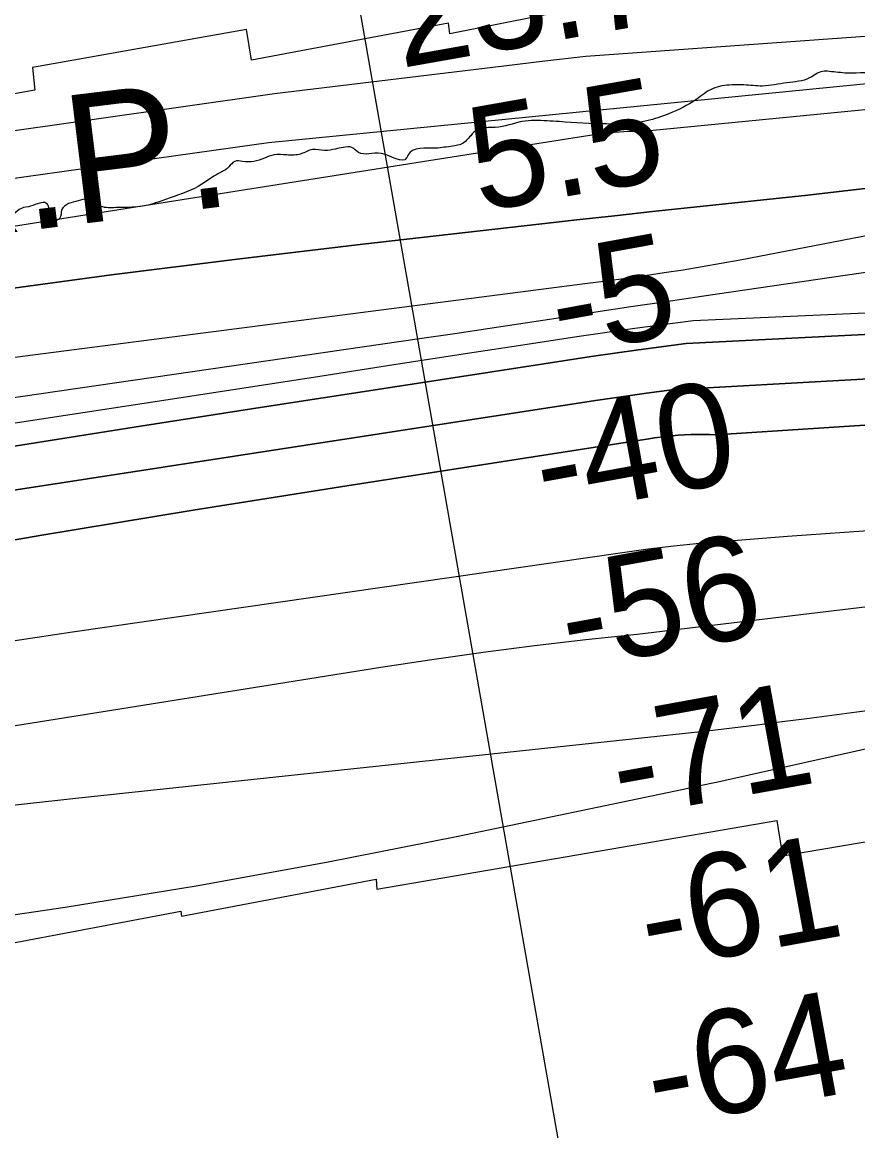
# Model space of a CAD drawing. Extents: x 3355677 to 3393573, y 612928 to 638357.
# Drawn here: x 3360838 to 3361376, y 623597 to 624311 of the extents above; entities that cross this region are included whole.
import ezdxf

# ---------------------------------------------------------------- set-up
doc = ezdxf.new("R2010")
doc.units = 0
for name, color, linetype in [('V-RIVR-EDGE', 7, 'Continuous'), ('V-RIVR-RANG', 7, 'Continuous'), ('V-RRAP-RVMT', 7, 'Continuous'), ('V-TOPO-DPTH', 7, 'Continuous'), ('V-TOPO-MAJR', 7, 'Continuous'), ('V-TOPO-MINR', 7, 'Continuous'), ('V-TOPO-WATR', 7, 'Continuous'), ('V-TOPO-WATR-IDEN', 7, 'Continuous')]:
    doc.layers.add(name, color=color, linetype=linetype)

msp = doc.modelspace()

# ---------------------------------------------------------------- linework, layer by layer
at = {"layer": 'V-RIVR-EDGE'}
msp.add_spline([(3361514.44, 624269.89), (3361505.29, 624274.49), (3361502.13, 624278.38), (3361496.5, 624283.32), (3361490.86, 624284.4), (3361483.11, 624283.01), (3361475.71, 624283.73), (3361471.48, 624284.44), (3361467.96, 624284.45), (3361456.33, 624283.78), (3361443.64, 624283.1), (3361441.52, 624281.35), (3361438.7, 624277.83), (3361435.52, 624275.02), (3361428.12, 624276.09), (3361404.52, 624278.97), (3361392.19, 624279), (3361369.28, 624278), (3361357.65, 624279.09), (3361353.42, 624279.1), (3361344.96, 624274.89), (3361330.5, 624271.75), (3361314.64, 624269.68), (3361302.66, 624270.41), (3361294.91, 624270.43), (3361282.57, 624268), (3361271.98, 624260.98), (3361254.34, 624251.86), (3361240.23, 624247.31), (3361214.15, 624245.26), (3361183.85, 624246.75), (3361168, 624247.49), (3361159.89, 624246.81), (3361142.62, 624242.97), (3361130.98, 624241.59), (3361126.75, 624237.73), (3361121.09, 624232.45), (3361115.1, 624231.06), (3361104.17, 624229.68), (3361086.54, 624225.49), (3361085.48, 624223.38), (3361069.28, 624226.24), (3361054.48, 624226.98), (3361050.26, 624230.16), (3361044.62, 624230.18), (3361039.69, 624229.13), (3361032.64, 624228.09), (3361024.89, 624228.82), (3361017.48, 624226.01), (3361008.32, 624225.33), (3361000.21, 624225.35), (3360993.86, 624223.25), (3360987.16, 624221.16), (3360979.76, 624221.17), (3360974.83, 624221.19), (3360970.95, 624217.67), (3360961.42, 624211.71), (3360953.65, 624206.44), (3360933.19, 624197.68), (3360914.15, 624192.09), (3360899.35, 624191.42), (3360889.84, 624191.8), (3360884.91, 624193.92), (3360879.98, 624196.76), (3360873.99, 624195.71), (3360867.64, 624193.97), (3360863.4, 624190.1), (3360861.98, 624184.47), (3360860.22, 624183.41), (3360856.35, 624186.59), (3360853.19, 624194.35), (3360849.32, 624194.36), (3360843.32, 624192.27), (3360837.33, 624190.87), (3360827.09, 624183.5), (3360817.94, 624185.63), (3360808.42, 624186.01), (3360798.56, 624186.39), (3360778.83, 624187.84), (3360764.74, 624188.94), (3360749.6, 624196.37), (3360743.61, 624196.04), (3360737.61, 624193.94), (3360733.38, 624190.42), (3360729.85, 624187.26), (3360722.45, 624187.98), (3360715.04, 624183.77), (3360710.8, 624178.85), (3360709.37, 624171.81), (3360707.61, 624170.75), (3360706.2, 624171.81), (3360704.45, 624175.34), (3360701.63, 624175.35), (3360697.04, 624173.95), (3360686.1, 624168.34), (3360670.24, 624164.5), (3360654.72, 624159.61), (3360651.53, 624152.92), (3360649.4, 624145.88), (3360643.4, 624140.61), (3360635.64, 624137.81), (3360619.77, 624133.62), (3360602.5, 624130.84), (3360598.28, 624134.02), (3360592.64, 624134.39), (3360586.31, 624138.63), (3360582.08, 624137.94), (3360579.96, 624136.18), (3360577.13, 624133.37), (3360572.55, 624131.62), (3360557.38, 624126.02), (3360549.27, 624121.46), (3360543.98, 624122.88), (3360536.59, 624123.96), (3360531.66, 624125.03), (3360517.21, 624124.36), (3360513.68, 624122.61), (3360509.09, 624117.33), (3360507.31, 624113.46), (3360505.2, 624114.87), (3360503.1, 624120.16), (3360501.7, 624123.34), (3360498.18, 624126.52), (3360493.96, 624128.64), (3360487.97, 624128.31), (3360484.44, 624126.91), (3360481.61, 624122.68), (3360480.2, 624120.93), (3360474.92, 624122), (3360470.7, 624125.18), (3360467.88, 624125.19), (3360464.35, 624122.02), (3360462.58, 624121.67), (3360453.42, 624122.4), (3360450.96, 624125.23), (3360445.68, 624125.24), (3360433.34, 624124.92), (3360428.75, 624118.59), (3360418.51, 624111.56), (3360414.28, 624111.22), (3360406.89, 624113.36), (3360402.31, 624114.78), (3360384.34, 624113.76), (3360367.07, 624113.45), (3360356.84, 624108.9), (3360349.79, 624109.62), (3360346.97, 624108.22), (3360348.73, 624105.39), (3360339.21, 624104.71), (3360330.04, 624103.33), (3360323.7, 624102.28), (3360314.53, 624099.14), (3360304.29, 624091.76), (3360297.23, 624085.44), (3360293.35, 624084.39), (3360284.89, 624084.41), (3360277.49, 624081.96), (3360270.42, 624075.64), (3360261.61, 624074.95), (3360247.16, 624072.87), (3360240.81, 624071.48), (3360239.05, 624069.72), (3360233.76, 624068.33), (3360226.36, 624067.64), (3360221.42, 624065.89), (3360216.13, 624062.03), (3360205.9, 624058.53), (3360193.91, 624056.09), (3360182.99, 624056.82), (3360175.6, 624060.37), (3360170.68, 624067.07), (3360164.7, 624068.85), (3360159.06, 624069.57), (3360155.18, 624066.76), (3360150.23, 624063.6), (3360142.12, 624060.8), (3360130.15, 624062.94), (3360120.65, 624067.55), (3360111.49, 624070.04), (3360097.04, 624070.07), (3360088.59, 624070.1), (3360080.48, 624069.76), (3360074.12, 624062.38), (3360068.12, 624057.81), (3360065.28, 624051.83), (3360064.92, 624048.66), (3360062.45, 624045.14), (3360043.76, 624042.02), (3360040.96, 624046.96), (3360038.49, 624046.96), (3360027.57, 624046.64), (3360017, 624046.66), (3360013.11, 624043.15), (3360010.63, 624037.16), (3360007.45, 624036.12), (3359997.94, 624035.79), (3359994.05, 624031.92), (3359991.94, 624030.16), (3359971.14, 624027.75), (3359957.04, 624025.32), (3359951.76, 624029.56), (3359947.89, 624028.86), (3359938.72, 624026.42), (3359933.07, 624023.26), (3359913.34, 624024.37), (3359897.83, 624021.23), (3359873.86, 624017.07), (3359845.31, 624014.67), (3359831.21, 624014), (3359823.11, 624016.84), (3359811.84, 624015.81), (3359808.3, 624011.24), (3359802.67, 624012.31), (3359800.91, 624013.37), (3359796.69, 624016.2), (3359795.11, 624016.82)], degree=3, dxfattribs=at)
at = {"layer": 'V-RIVR-RANG'}
msp.add_line((3360953.77, 624896.24), (3361186.66, 623570.54), dxfattribs=at)
at = {"layer": 'V-RRAP-RVMT'}
for p, q in [((3361240.65, 624328.72), (3361113.33, 624303.3)), ((3360982.25, 624306.16), (3360844.41, 624281.59)), ((3360985.53, 624286.31), (3360982.25, 624306.16)), ((3361112.54, 624310.18), (3360985.53, 624286.31)), ((3361113.33, 624303.3), (3361112.54, 624310.18)), ((3360844.41, 624281.59), (3360846.09, 624267)), ((3360846.09, 624267), (3360719.11, 624244.23)), ((3361327.59, 623773.84), (3361586.5, 623818.16)), ((3361066.37, 623752.44), (3361323.95, 623796.59)), ((3361323.95, 623796.59), (3361327.59, 623773.84)), ((3360940.55, 623735.03), (3361065.8, 623758.84)), ((3361065.8, 623758.84), (3361066.37, 623752.44)), ((3360706.68, 623694.14), (3360940.05, 623738.33)), ((3360940.05, 623738.33), (3360940.55, 623735.03))]:
    msp.add_line(p, q, dxfattribs=at)
at = {"layer": 'V-TOPO-DPTH'}
for points in [[(3363438.75, 624561.93), (3362696.57, 624544.03), (3362691.94, 624543.43), (3362687.32, 624542.74), (3362682.73, 624541.89), (3362678.16, 624540.93), (3362647.77, 624534.05), (3362126.55, 624381.39), (3362082.29, 624368.99), (3362037.89, 624357.14), (3361993.38, 624345.64), (3361928.91, 624329.41), (3361916.54, 624326.45), (3361904.12, 624323.7), (3361891.64, 624321.25), (3360996.53, 624233.01)], [(3360814.57, 624137.21), (3360895.41, 624148.09), (3360976.34, 624158.21), (3361057.33, 624167.83), (3361170.65, 624180.75), (3361195.04, 624183.5), (3361219.43, 624186.2), (3361243.84, 624188.84), (3361268.24, 624191.43), (3361341.89, 624199.14), (3361403.03, 624206.2), (3361464.05, 624214.12), (3361524.89, 624223.34), (3361585.61, 624233.42), (3361852.54, 624280.68)], [(3360814.57, 624137.21), (3360895.41, 624148.09), (3360976.34, 624158.21), (3361057.33, 624167.83), (3361170.65, 624180.75), (3361195.04, 624183.5), (3361219.43, 624186.2), (3361243.84, 624188.84), (3361268.24, 624191.43), (3361341.89, 624199.14), (3361403.03, 624206.2), (3361464.05, 624214.12), (3361524.89, 624223.34), (3361585.61, 624233.42), (3361852.54, 624280.68)], [(3360996.53, 624233.01), (3359804.18, 624065.89), (3359795.01, 624064.69), (3359795.15, 624002.04)], [(3361788.07, 624209.1), (3361275.44, 624134.18), (3361252.71, 624130.82), (3361230, 624127.42), (3361207.29, 624123.97), (3361184.58, 624120.48), (3361161.88, 624117), (3361139.17, 624113.55), (3361116.45, 624110.18), (3361093.72, 624106.84), (3360445.16, 624012.63)], [(3361788.07, 624209.1), (3361275.44, 624134.18), (3361252.71, 624130.82), (3361230, 624127.42), (3361207.29, 624123.97), (3361184.58, 624120.48), (3361161.88, 624117), (3361139.17, 624113.55), (3361116.45, 624110.18), (3361093.72, 624106.84), (3360445.16, 624012.63)], [(3359795.29, 623935.24), (3359795.45, 623861.1), (3359866.75, 623874.16), (3359952.35, 623889.71), (3360037.97, 623905.09), (3360123.64, 623920.21), (3360209.34, 623935.15), (3360388.45, 623966.11), (3360414.53, 623970.57), (3360440.61, 623974.96), (3360466.72, 623979.25), (3360492.83, 623983.47), (3360747.64, 624024.2), (3360828.81, 624037.11), (3360909.99, 624049.93), (3360991.2, 624062.62), (3361072.41, 624075.22), (3361173.89, 624090.89), (3361204.4, 624095.45), (3361234.93, 624099.82), (3361265.51, 624103.9), (3361951.02, 624138.45)], [(3361951.02, 624138.45), (3361265.51, 624103.9), (3361234.93, 624099.82), (3361204.4, 624095.45), (3361173.89, 624090.89), (3361072.41, 624075.22), (3360991.2, 624062.62), (3360909.99, 624049.93), (3360828.81, 624037.11), (3360747.64, 624024.2), (3360492.83, 623983.47), (3360466.72, 623979.25), (3360440.61, 623974.96), (3360414.53, 623970.57), (3360388.45, 623966.11), (3360209.34, 623935.15), (3360123.64, 623920.21), (3360037.97, 623905.09), (3359952.35, 623889.71), (3359866.75, 623874.16), (3359795.45, 623861.1)], [(3359795.45, 623861.1), (3359795.56, 623812.78), (3359849.63, 623824.96), (3359885.16, 623832.83), (3359920.72, 623840.54), (3359956.34, 623848), (3359991.99, 623855.29), (3360421.99, 623941.72), (3360433.67, 623944.01), (3360445.36, 623946.23), (3360457.08, 623948.33), (3360468.81, 623950.37), (3360559.41, 623965.63), (3360616.47, 623975.12), (3360673.56, 623984.45), (3360730.68, 623993.54), (3360787.83, 624002.47), (3361207.22, 624067.1), (3361223.58, 624069.54), (3361239.96, 624071.86), (3361256.36, 624074.02), (3361948, 624112.64)], [(3359797.97, 622708.4), (3359795.56, 623812.78), (3359849.63, 623824.96), (3359885.16, 623832.83), (3359920.72, 623840.54), (3359956.34, 623848), (3359991.99, 623855.29), (3360421.99, 623941.72), (3360433.67, 623944.01), (3360445.36, 623946.23), (3360457.08, 623948.33), (3360468.81, 623950.37), (3360559.41, 623965.63), (3360616.47, 623975.12), (3360673.56, 623984.45), (3360730.68, 623993.54), (3360787.83, 624002.47), (3361207.22, 624067.1), (3361223.58, 624069.54), (3361239.96, 624071.86), (3361256.36, 624074.02), (3361948, 624112.64)], [(3361952.98, 624088.39), (3361284.66, 624045.17), (3361280.63, 624045.23), (3361276.59, 624045.28), (3361272.56, 624045.33), (3361268.52, 624045.3), (3361264.5, 624045.17), (3361260.48, 624044.88), (3361256.47, 624044.49), (3361248.74, 624043.58), (3361245.13, 624043.12), (3361241.53, 624042.59), (3361047.07, 624012.31), (3360948.1, 623996.51), (3360849.22, 623980.22), (3360750.46, 623963.17)], [(3360750.46, 623963.17), (3360849.22, 623980.22), (3360948.1, 623996.51), (3361047.07, 624012.31), (3361241.53, 624042.59), (3361245.13, 624043.12), (3361248.74, 624043.58), (3361256.47, 624044.49), (3361260.48, 624044.88), (3361264.5, 624045.17), (3361268.52, 624045.3), (3361272.56, 624045.33), (3361276.59, 624045.28), (3361280.63, 624045.23), (3361284.66, 624045.17), (3361952.98, 624088.39)]]:
    msp.add_lwpolyline(points, dxfattribs=at)
at = {"layer": 'V-TOPO-MAJR'}
msp.add_lwpolyline([(3361963.5, 624036.77), (3361440.92, 623987.22), (3361367.55, 623982.2), (3361330.89, 623979.49), (3361290.72, 623976.42), (3361274.16, 623974.99), (3361257.62, 623973.33), (3361241.12, 623971.34), (3361224.65, 623969.13), (3360870.18, 623917.94), (3360801.85, 623907.7)], dxfattribs=at)
at = {"layer": 'V-TOPO-MINR'}
for points in [[(3363466.65, 624618.02), (3362711.03, 624564.39), (3362697.14, 624562.58), (3362683.3, 624560.47), (3362669.54, 624557.91), (3362655.83, 624555.04), (3362564.64, 624534.39), (3362505.58, 624520.2), (3361932.99, 624347.33), (3361910.12, 624341.57), (3361905.73, 624340.52), (3361901.32, 624339.54), (3361896.89, 624338.67), (3361201.02, 624288.65), (3361174.52, 624285.64), (3361148.03, 624282.52), (3361000.47, 624264.61)], [(3363438.75, 624561.93), (3362696.57, 624544.03), (3362691.94, 624543.43), (3362687.32, 624542.74), (3362682.73, 624541.89), (3362678.16, 624540.93), (3362647.77, 624534.05), (3362126.55, 624381.39), (3362082.29, 624368.99), (3362037.89, 624357.14), (3361993.38, 624345.64), (3361928.91, 624329.41), (3361916.54, 624326.45), (3361904.12, 624323.7), (3361891.64, 624321.25), (3360996.53, 624233.01)], [(3361886.38, 624303.82), (3361242.18, 624240.8), (3361238.87, 624240.66), (3361235.55, 624240.54), (3361232.24, 624240.43), (3361228.93, 624240.33), (3361225.4, 624240.2), (3361222.31, 624240.03), (3361219.23, 624239.78), (3361216.15, 624239.47), (3361212.38, 624239.06), (3361208.81, 624238.6), (3361207.62, 624238.42), (3361095.81, 624220.87), (3361038.72, 624211.89), (3360981.63, 624202.9), (3360924.54, 624193.88), (3360867.46, 624184.85), (3360424.41, 624114.62)], [(3361912.6, 624275.69), (3361300.44, 624157.66), (3361288.2, 624155.4), (3361275.94, 624153.23), (3361263.66, 624151.21), (3361251.36, 624149.29), (3361239.04, 624147.49), (3361226.72, 624145.73), (3361214.38, 624144.05), (3361202.04, 624142.42), (3360655.16, 624071.91)], [(3361000.47, 624264.61), (3359794.95, 624093.1)], [(3360996.53, 624233.01), (3359795.01, 624064.69)], [(3361788.07, 624209.1), (3361275.44, 624134.18), (3361252.71, 624130.82), (3361230, 624127.42), (3361207.29, 624123.97), (3361184.58, 624120.48), (3361161.88, 624117), (3361139.17, 624113.55), (3361116.45, 624110.18), (3361093.72, 624106.84), (3360445.16, 624012.63)], [(3361911.39, 624146.98), (3361269.97, 624118.51), (3361232.48, 624113.47), (3361195.04, 624108.08), (3361157.64, 624102.47), (3361128.92, 624098.03), (3361077.18, 624090.05), (3361025.43, 624082.07), (3360973.68, 624074.12), (3360921.93, 624066.19), (3360507.06, 624002.67), (3360472.43, 623997.35), (3360437.8, 623992.01), (3360403.17, 623986.64), (3360368.55, 623981.25), (3360325.29, 623974.49), (3360269.04, 623965.72), (3360212.78, 623956.97), (3360156.52, 623948.26), (3360100.26, 623939.58), (3359795.39, 623892.63)], [(3361951.02, 624138.45), (3361265.51, 624103.9), (3361234.93, 624099.82), (3361204.4, 624095.45), (3361173.89, 624090.89), (3361072.41, 624075.22), (3360991.2, 624062.62), (3360909.99, 624049.93), (3360828.81, 624037.11), (3360747.64, 624024.2), (3360492.83, 623983.47), (3360466.72, 623979.25), (3360440.61, 623974.96), (3360414.53, 623970.57), (3360388.45, 623966.11), (3360209.34, 623935.15), (3360123.64, 623920.21), (3360037.97, 623905.09), (3359952.35, 623889.71), (3359866.75, 623874.16), (3359795.45, 623861.1)], [(3361948, 624112.64), (3361256.36, 624074.02), (3361239.96, 624071.86), (3361223.58, 624069.54), (3361207.22, 624067.1), (3360787.83, 624002.47), (3360730.68, 623993.54), (3360673.56, 623984.45), (3360616.47, 623975.12), (3360559.41, 623965.63), (3360468.81, 623950.37), (3360457.08, 623948.33), (3360445.36, 623946.23), (3360433.67, 623944.01), (3360421.99, 623941.72), (3359991.99, 623855.29), (3359956.34, 623848), (3359920.72, 623840.54), (3359885.16, 623832.83), (3359849.63, 623824.96), (3359795.56, 623812.78)], [(3360750.46, 623963.17), (3360849.22, 623980.22), (3360948.1, 623996.51), (3361047.07, 624012.31), (3361241.53, 624042.59), (3361245.13, 624043.12), (3361248.74, 624043.58), (3361256.47, 624044.49), (3361260.48, 624044.88), (3361264.5, 624045.17), (3361268.52, 624045.3), (3361272.56, 624045.33), (3361276.59, 624045.28), (3361280.63, 624045.23), (3361284.66, 624045.17), (3361952.98, 624088.39)], [(3361945.31, 624002), (3361234.06, 623916.58), (3361200.93, 623913.06), (3361167.84, 623909.14), (3361134.8, 623904.91), (3361101.82, 623900.2), (3361068.89, 623895.19), (3360542.96, 623811.23)], [(3361494.77, 623882.11), (3361375.51, 623866.37), (3361359.45, 623864.27), (3361343.38, 623862.2), (3361327.3, 623860.17), (3361311.22, 623858.16), (3361295.14, 623856.22), (3361279.04, 623854.33), (3361262.94, 623852.52), (3361246.83, 623850.76), (3360872.45, 623810.97), (3360805.98, 623803.5)], [(3360781.04, 623728.51), (3360865.55, 623740.93), (3360949.86, 623754.53), (3361033.86, 623769.91), (3361117.66, 623786.48), (3361263.73, 623816.95), (3361274.34, 623819.19), (3361284.93, 623821.46), (3361295.52, 623823.77), (3361306.11, 623826.11), (3361497.14, 623868.79)]]:
    msp.add_lwpolyline(points, dxfattribs=at)
at = {"layer": 'V-TOPO-WATR'}
msp.add_lwpolyline([(3361852.54, 624280.68), (3361585.61, 624233.42), (3361524.89, 624223.34), (3361464.05, 624214.12), (3361403.03, 624206.2), (3361341.89, 624199.14), (3361268.24, 624191.43), (3361243.84, 624188.84), (3361219.43, 624186.2), (3361195.04, 624183.5), (3361170.65, 624180.75), (3361057.33, 624167.83), (3360976.34, 624158.21), (3360895.41, 624148.09), (3360814.57, 624137.21)], dxfattribs=at)

# ---------------------------------------------------------------- texts
at = {"layer": 'V-RIVR-RANG'}
for s, rotation, p in [('23.7', 10.03833, (3361081.7, 624281.17)), ('5.5', 10.03833, (3361132.11, 624188.54)), ('-5', 10.32106, (3361184.01, 624095.92)), ('-40', 10.32106, (3361173.92, 623992.44)), ('-56', 10.32106, (3361190.29, 623893.78)), ('-71', 10.32106, (3361223.28, 623798.14)), ('-61', 10.32106, (3361241.47, 623699.81)), ('-64', 10.32106, (3361245.65, 623598.92))]:
    msp.add_text(s, height=67, rotation=rotation, dxfattribs=at).set_placement(p)
at = {"layer": 'V-TOPO-WATR-IDEN'}
msp.add_text('L.W.R.P.', height=83, rotation=7.03175, dxfattribs=at).set_placement((3360534.19, 624138.74))

doc.saveas('drawing.dxf')
